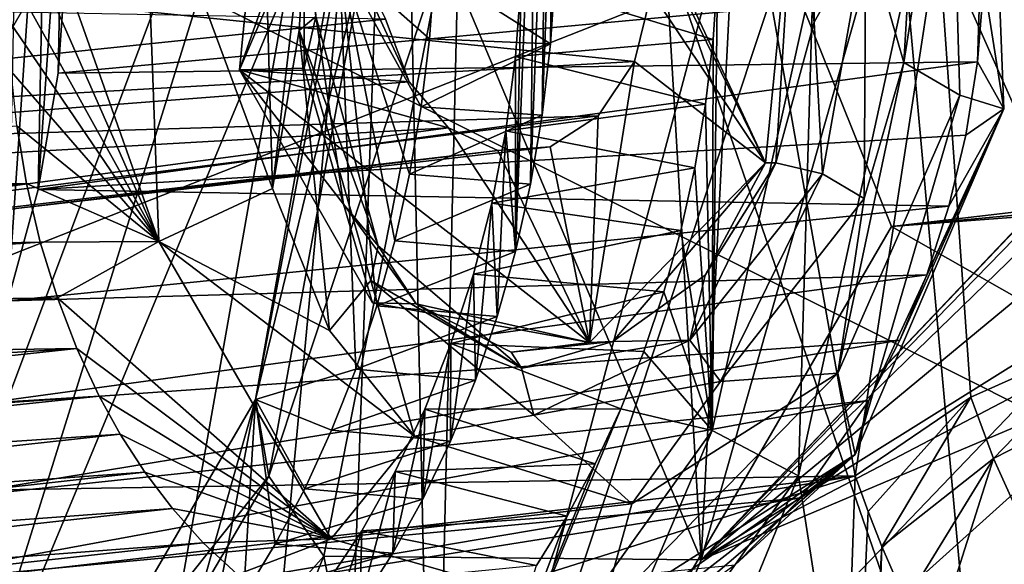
# Model space of a CAD drawing. Header units: metres. Extents: x -150 to 307, y -550 to 84.
# Tile 766 of 1056: x 232.96 to 235.26, y -12.51 to -11.24. Entities that reach past the tile are written whole.
import ezdxf

# ---------------------------------------------------------------- set-up
doc = ezdxf.new("R2010")
doc.units = ezdxf.units.M
doc.layers.add('solid_26006363', color=7, linetype='CONTINUOUS')

msp = doc.modelspace()

# ---------------------------------------------------------------- linework, layer by layer
at = {"layer": 'solid_26006363'}
for points in [[(235.031311, -11.152285, 910.114929), (235.643723, -2.347501, 910.382813), (235.639847, -17.84992, 911.454834)], [(235.048813, -2.731049, 913.180969), (233.999207, -3.145619, 912.00946), (234.55098, -12.503535, 913.133972)], [(235.048813, -2.731049, 913.180969), (234.55098, -12.503535, 913.133972), (235.956177, -7.548682, 914.385986)], [(233.999207, -3.145619, 912.00946), (233.948395, -11.074921, 912.345764), (234.55098, -12.503535, 913.133972)], [(234.08432, -6.763284, 918.61261), (233.84108, -9.693657, 918.493286), (233.923477, -13.570428, 918.896484)], [(234.788116, -10.340323, 919.6474), (234.08432, -6.763284, 918.61261), (233.923477, -13.570428, 918.896484)], [(230.704575, -12.907818, 915.184753), (233.84108, -9.693657, 918.493286), (229.914856, -6.909317, 913.890198)], [(237.762085, -9.125918, 915.994995), (235.956177, -7.548682, 914.385986), (234.55098, -12.503535, 913.133972)], [(226.778427, -17.64673, 937.837463), (229.176407, -9.081716, 939.973938), (243.263184, -22.325003, 947.232971)], [(229.176407, -9.081716, 939.973938), (245.823288, -11.224192, 949.513977), (244.751938, -16.872917, 948.559448)], [(229.176407, -9.081716, 939.973938), (244.751938, -16.872917, 948.559448), (243.263184, -22.325003, 947.232971)], [(237.677567, -9.220366, 915.919678), (237.762085, -9.125918, 915.994995), (234.55098, -12.503535, 913.133972)], [(237.486435, -9.492832, 915.74939), (237.677567, -9.220366, 915.919678), (234.55098, -12.503535, 913.133972)], [(237.337784, -9.798152, 915.616943), (237.486435, -9.492832, 915.74939), (234.55098, -12.503535, 913.133972)], [(230.704575, -12.907818, 915.184753), (231.349457, -12.601836, 915.875549), (233.84108, -9.693657, 918.493286)], [(230.810181, -9.695123, 942.917969), (232.178726, -14.522954, 943.607666), (234.082382, -9.956576, 945.067505)], [(231.685852, -12.684347, 916.260376), (233.84108, -9.693657, 918.493286), (231.349457, -12.601836, 915.875549)], [(231.685852, -12.684347, 916.260376), (231.979095, -12.922008, 916.612305), (233.84108, -9.693657, 918.493286)], [(231.979095, -12.922008, 916.612305), (232.325256, -13.732337, 917.079651), (233.84108, -9.693657, 918.493286)], [(232.272293, -14.716175, 917.11731), (232.318146, -18.320107, 917.583191), (233.84108, -9.693657, 918.493286)], [(232.325256, -13.732337, 917.079651), (232.272293, -14.716175, 917.11731), (233.84108, -9.693657, 918.493286)], [(232.318146, -18.320107, 917.583191), (233.002869, -18.623207, 918.396973), (233.84108, -9.693657, 918.493286)], [(233.002869, -18.623207, 918.396973), (233.498459, -19.418407, 919.061646), (233.84108, -9.693657, 918.493286)], [(233.923477, -13.570428, 918.896484), (233.84108, -9.693657, 918.493286), (233.498459, -19.418407, 919.061646)], [(237.195404, -10.315945, 915.490112), (237.337784, -9.798152, 915.616943), (234.55098, -12.503535, 913.133972)], [(237.280319, -9.837629, 947.096985), (234.082382, -9.956576, 945.067505), (235.26825, -13.390241, 945.670593)], [(232.178726, -14.522954, 943.607666), (235.26825, -13.390241, 945.670593), (234.082382, -9.956576, 945.067505)], [(237.162216, -10.872885, 915.46051), (237.195404, -10.315945, 915.490112), (234.55098, -12.503535, 913.133972)], [(234.74408, -11.097485, 919.649902), (234.788116, -10.340323, 919.6474), (233.923477, -13.570428, 918.896484)], [(234.165665, -10.485358, 910.601135), (234.129257, -11.149846, 910.611023), (234.116699, -11.782098, 910.647522)], [(234.165665, -10.485358, 910.601135), (234.116699, -11.782098, 910.647522), (234.151459, -11.625303, 910.673035)], [(234.188705, -10.639551, 910.637817), (234.165665, -10.485358, 910.601135), (234.151459, -11.625303, 910.673035)], [(235.133484, -10.652579, 908.185364), (235.223373, -10.523071, 908.42804), (235.258743, -11.448442, 908.536682)], [(235.223373, -10.523071, 908.42804), (235.21138, -11.164692, 908.789673), (235.197098, -11.338832, 908.784912)], [(235.258743, -11.448442, 908.536682), (235.223373, -10.523071, 908.42804), (235.197098, -11.338832, 908.784912)], [(232.928223, -11.897611, 911.583679), (233.021179, -10.530625, 911.578491), (232.947159, -10.946714, 911.528442)], [(232.928223, -11.897611, 911.583679), (232.999817, -11.637042, 911.640808), (233.021179, -10.530625, 911.578491)], [(232.999817, -11.637042, 911.640808), (233.057495, -10.806558, 911.639038), (233.021179, -10.530625, 911.578491)], [(234.188705, -10.639551, 910.637817), (234.151459, -11.625303, 910.673035), (234.178589, -11.463533, 910.68988)], [(234.203766, -10.797542, 910.666138), (234.188705, -10.639551, 910.637817), (234.178589, -11.463533, 910.68988)], [(235.025269, -11.339969, 908.119812), (235.133484, -10.652579, 908.185364), (235.155914, -11.416434, 908.267822)], [(235.025269, -11.339969, 908.119812), (235.045532, -11.000319, 908.115723), (235.133484, -10.652579, 908.185364)], [(235.155914, -11.416434, 908.267822), (235.133484, -10.652579, 908.185364), (235.258743, -11.448442, 908.536682)], [(233.47052, -11.357602, 906.988892), (233.62178, -11.00423, 906.785339), (233.7117, -10.675, 906.853394)], [(233.47052, -11.357602, 906.988892), (233.7117, -10.675, 906.853394), (233.537689, -10.675, 907.048706)], [(233.867371, -11.385909, 907.342468), (233.47052, -11.357602, 906.988892), (233.537689, -10.675, 907.048706)], [(233.811981, -11.238849, 907.293091), (233.867371, -11.385909, 907.342468), (233.537689, -10.675, 907.048706)], [(234.203766, -10.797542, 910.666138), (234.178589, -11.463533, 910.68988), (234.198074, -11.296773, 910.69812)], [(234.210831, -10.959352, 910.686096), (234.203766, -10.797542, 910.666138), (234.198074, -11.296773, 910.69812)], [(233.247162, -10.824629, 906.347778), (233.282028, -11.758926, 906.457703), (232.955612, -10.837691, 906.454041)], [(232.999817, -11.637042, 911.640808), (233.045914, -11.365371, 911.669617), (233.057495, -10.806558, 911.639038)], [(233.045914, -11.365371, 911.669617), (233.065491, -11.086884, 911.669312), (233.057495, -10.806558, 911.639038)], [(233.547852, -11.635282, 906.55603), (233.282028, -11.758926, 906.457703), (233.247162, -10.824629, 906.347778)], [(233.526031, -10.871532, 906.47345), (233.547852, -11.635282, 906.55603), (233.247162, -10.824629, 906.347778)], [(233.282028, -11.758926, 906.457703), (232.938797, -10.977802, 906.444824), (232.955612, -10.837691, 906.454041)], [(234.394638, -11.337644, 907.812195), (229.617462, -11.607019, 913.875366), (229.751144, -10.862648, 913.961792)], [(234.394638, -11.337644, 907.812195), (229.751144, -10.862648, 913.961792), (234.434814, -11.175767, 907.848022)], [(233.630722, -10.92623, 906.588928), (233.547852, -11.635282, 906.55603), (233.526031, -10.871532, 906.47345)], [(234.369888, -10.862524, 907.790161), (234.768768, -10.892398, 908.145569), (234.701584, -11.575, 908.085693)], [(234.425278, -11.009584, 907.839539), (234.369888, -10.862524, 907.790161), (234.701584, -11.575, 908.085693)], [(237.183823, -11.124913, 915.479797), (237.162216, -10.872885, 915.46051), (234.55098, -12.503535, 913.133972)], [(234.701584, -11.575, 908.085693), (234.768768, -10.892398, 908.145569), (234.725159, -11.575, 908.059265)], [(234.768768, -10.892398, 908.145569), (234.814941, -11.245769, 908.127502), (234.725159, -11.575, 908.059265)], [(234.768768, -10.892398, 908.145569), (234.815018, -10.896324, 908.095276), (234.814941, -11.245769, 908.127502)], [(234.814941, -11.245769, 908.127502), (234.815018, -10.896324, 908.095276), (234.936066, -11.030787, 908.070923)], [(233.630722, -10.92623, 906.588928), (233.610352, -11.265453, 906.593262), (233.547852, -11.635282, 906.55603)], [(233.649261, -11.232932, 906.677307), (233.610352, -11.265453, 906.593262), (233.630722, -10.92623, 906.588928)], [(234.210831, -10.959352, 910.686096), (234.198074, -11.296773, 910.69812), (234.20993, -11.125003, 910.697815)], [(233.282028, -11.758926, 906.457703), (232.930313, -11.125387, 906.444458), (232.938797, -10.977802, 906.444824)], [(233.47052, -11.357602, 906.988892), (233.621582, -11.35392, 906.81781), (233.62178, -11.00423, 906.785339)], [(233.62178, -11.00423, 906.785339), (233.621582, -11.35392, 906.81781), (233.649261, -11.232932, 906.677307)], [(234.434814, -11.175767, 907.848022), (234.425278, -11.009584, 907.839539), (234.701584, -11.575, 908.085693)], [(234.936066, -11.030787, 908.070923), (235.045532, -11.000319, 908.115723), (235.025269, -11.339969, 908.119812)], [(234.814941, -11.245769, 908.127502), (234.936066, -11.030787, 908.070923), (234.834824, -11.600999, 908.004456)], [(234.936066, -11.030787, 908.070923), (234.932251, -11.658157, 908.044128), (234.834824, -11.600999, 908.004456)], [(234.936066, -11.030787, 908.070923), (235.025269, -11.339969, 908.119812), (234.932251, -11.658157, 908.044128)], [(235.105728, -11.042788, 917.564758), (235.635529, -11.025361, 917.607849), (235.519623, -11.97245, 917.88678)], [(231.478439, -12.363503, 913.751404), (231.76413, -11.05602, 913.959351), (234.69664, -11.097135, 917.285706)], [(235.105728, -11.042788, 917.564758), (234.911011, -12.307276, 917.630127), (234.69664, -11.097135, 917.285706)], [(235.105728, -11.042788, 917.564758), (235.181549, -12.123292, 917.818787), (234.911011, -12.307276, 917.630127)], [(235.105728, -11.042788, 917.564758), (235.519623, -11.97245, 917.88678), (235.181549, -12.123292, 917.818787)], [(233.50795, -12.128504, 911.382202), (233.539093, -12.308379, 911.913818), (233.764862, -11.079943, 912.052429)], [(233.69191, -11.09089, 911.704529), (233.50795, -12.128504, 911.382202), (233.764862, -11.079943, 912.052429)], [(233.539093, -12.308379, 911.913818), (233.668259, -12.495483, 912.15155), (233.948395, -11.074921, 912.345764)], [(233.764862, -11.079943, 912.052429), (233.539093, -12.308379, 911.913818), (233.948395, -11.074921, 912.345764)], [(233.948395, -11.074921, 912.345764), (233.668259, -12.495483, 912.15155), (234.55098, -12.503535, 913.133972)], [(240.506744, -11.07739, 914.891907), (234.74408, -11.097485, 919.649902), (234.996323, -11.724289, 919.9953)], [(240.506744, -11.07739, 914.891907), (234.996323, -11.724289, 919.9953), (240.579865, -11.210286, 914.957031)], [(231.478439, -12.363503, 913.751404), (234.69664, -11.097135, 917.285706), (234.911011, -12.307276, 917.630127)], [(235.21138, -11.164692, 908.789673), (233.065491, -11.086884, 911.669312), (233.045914, -11.365371, 911.669617)], [(233.69191, -11.09089, 911.704529), (233.704468, -11.098604, 911.516357), (233.50795, -12.128504, 911.382202)], [(233.50795, -12.128504, 911.382202), (233.704468, -11.098604, 911.516357), (233.742477, -12.057707, 910.922363)], [(233.704468, -11.098604, 911.516357), (233.927139, -11.125008, 911.032471), (233.915314, -11.284854, 911.036865)], [(233.704468, -11.098604, 911.516357), (233.915314, -11.284854, 911.036865), (233.895767, -11.444126, 911.032104)], [(233.704468, -11.098604, 911.516357), (233.895767, -11.444126, 911.032104), (233.868591, -11.601904, 911.01825)], [(233.704468, -11.098604, 911.516357), (233.868591, -11.601904, 911.01825), (233.833939, -11.757257, 910.9953)], [(233.704468, -11.098604, 911.516357), (233.833939, -11.757257, 910.9953), (233.79187, -11.909442, 910.963318)], [(233.704468, -11.098604, 911.516357), (233.79187, -11.909442, 910.963318), (233.742477, -12.057707, 910.922363)], [(234.996323, -11.724289, 919.9953), (234.74408, -11.097485, 919.649902), (233.923477, -13.570428, 918.896484)], [(233.282028, -11.758926, 906.457703), (232.930206, -11.241419, 906.450928), (232.930313, -11.125387, 906.444458)], [(233.915314, -11.284854, 911.036865), (233.927139, -11.125008, 911.032471), (234.198074, -11.296773, 910.69812)], [(233.927139, -11.125008, 911.032471), (234.20993, -11.125003, 910.697815), (234.198074, -11.296773, 910.69812)], [(237.183823, -11.124913, 915.479797), (234.55098, -12.503535, 913.133972), (237.22731, -11.37178, 915.518494)], [(233.811981, -11.238849, 907.293091), (228.086258, -11.130485, 912.184326), (228.270142, -11.816471, 912.437195)], [(234.116318, -11.326534, 910.610596), (234.129257, -11.149846, 910.611023), (234.579025, -11.286502, 910.115112)], [(234.116699, -11.782098, 910.647522), (234.129257, -11.149846, 910.611023), (234.116318, -11.326534, 910.610596)], [(234.129257, -11.149846, 910.611023), (234.589325, -11.134085, 910.113037), (234.579025, -11.286502, 910.115112)], [(234.589325, -11.134085, 910.113037), (234.812988, -11.136142, 910.016296), (234.576492, -12.200938, 909.846924)], [(234.579025, -11.286502, 910.115112), (234.589325, -11.134085, 910.113037), (234.576492, -12.200938, 909.846924)], [(234.576492, -12.200938, 909.846924), (234.812988, -11.136142, 910.016296), (234.778305, -12.307509, 909.930359)], [(234.812988, -11.136142, 910.016296), (235.031311, -11.152285, 910.114929), (234.778305, -12.307509, 909.930359)], [(235.197098, -11.338832, 908.784912), (235.21138, -11.164692, 908.789673), (233.045914, -11.365371, 911.669617)], [(234.778305, -12.307509, 909.930359), (235.031311, -11.152285, 910.114929), (235.639847, -17.84992, 911.454834)], [(234.394638, -11.337644, 907.812195), (234.434814, -11.175767, 907.848022), (234.701584, -11.575, 908.085693)], [(240.579865, -11.210286, 914.957031), (234.996323, -11.724289, 919.9953), (240.684311, -11.295841, 915.05011)], [(233.811981, -11.238849, 907.293091), (228.270142, -11.816471, 912.437195), (233.867371, -11.385909, 907.342468)], [(233.282028, -11.758926, 906.457703), (232.936249, -11.361664, 906.463989), (232.930206, -11.241419, 906.450928)], [(233.649261, -11.232932, 906.677307), (233.795395, -11.769403, 906.883057), (233.610352, -11.265453, 906.593262)], [(233.621582, -11.35392, 906.81781), (233.713791, -11.67136, 906.947632), (233.649261, -11.232932, 906.677307)], [(233.713791, -11.67136, 906.947632), (233.795395, -11.769403, 906.883057), (233.649261, -11.232932, 906.677307)], [(233.610352, -11.265453, 906.593262), (233.68103, -11.967042, 906.724792), (233.547852, -11.635282, 906.55603)], [(233.610352, -11.265453, 906.593262), (233.778198, -11.850321, 906.818726), (233.68103, -11.967042, 906.724792)], [(233.795395, -11.769403, 906.883057), (233.778198, -11.850321, 906.818726), (233.610352, -11.265453, 906.593262)], [(234.814941, -11.245769, 908.127502), (234.834824, -11.600999, 908.004456), (234.725159, -11.575, 908.059265)], [(233.895767, -11.444126, 911.032104), (233.915314, -11.284854, 911.036865), (234.198074, -11.296773, 910.69812)], [(234.116318, -11.326534, 910.610596), (234.579025, -11.286502, 910.115112), (234.561111, -11.437758, 910.108704)], [(234.561111, -11.437758, 910.108704), (234.579025, -11.286502, 910.115112), (234.576492, -12.200938, 909.846924)], [(233.895767, -11.444126, 911.032104), (234.198074, -11.296773, 910.69812), (234.178589, -11.463533, 910.68988)], [(240.684311, -11.295841, 915.05011), (234.996323, -11.724289, 919.9953), (235.449677, -11.981664, 920.553101)], [(234.093445, -11.500349, 910.599243), (234.116318, -11.326534, 910.610596), (234.561111, -11.437758, 910.108704)], [(234.116699, -11.782098, 910.647522), (234.116318, -11.326534, 910.610596), (234.093445, -11.500349, 910.599243)], [(234.310059, -11.465193, 907.736877), (229.617462, -11.607019, 913.875366), (234.394638, -11.337644, 907.812195)], [(235.197098, -11.338832, 908.784912), (233.045914, -11.365371, 911.669617), (232.999817, -11.637042, 911.640808)], [(235.170074, -11.510214, 908.766846), (235.197098, -11.338832, 908.784912), (232.999817, -11.637042, 911.640808)], [(233.47052, -11.357602, 906.988892), (233.713791, -11.67136, 906.947632), (233.621582, -11.35392, 906.81781)], [(233.47052, -11.357602, 906.988892), (233.781418, -11.902288, 907.265869), (233.713791, -11.67136, 906.947632)], [(233.47052, -11.357602, 906.988892), (234.28981, -11.99562, 907.718811), (233.781418, -11.902288, 907.265869)], [(233.959503, -11.493368, 907.424561), (234.28981, -11.99562, 907.718811), (233.47052, -11.357602, 906.988892)], [(233.867371, -11.385909, 907.342468), (233.959503, -11.493368, 907.424561), (233.47052, -11.357602, 906.988892)], [(234.394638, -11.337644, 907.812195), (234.701584, -11.575, 908.085693), (234.28981, -11.99562, 907.718811)], [(234.310059, -11.465193, 907.736877), (234.394638, -11.337644, 907.812195), (234.28981, -11.99562, 907.718811)], [(235.025269, -11.339969, 908.119812), (235.155914, -11.416434, 908.267822), (234.870819, -12.067127, 908.010986)], [(235.025269, -11.339969, 908.119812), (234.870819, -12.067127, 908.010986), (234.932251, -11.658157, 908.044128)], [(235.258743, -11.448442, 908.536682), (235.197098, -11.338832, 908.784912), (235.170074, -11.510214, 908.766846)], [(233.282028, -11.758926, 906.457703), (232.94957, -11.488325, 906.484863), (232.936249, -11.361664, 906.463989)], [(233.955978, -13.943427, 912.603882), (234.731796, -17.278099, 913.295105), (237.22731, -11.37178, 915.518494)], [(234.55098, -12.503535, 913.133972), (233.955978, -13.943427, 912.603882), (237.22731, -11.37178, 915.518494)], [(237.252792, -11.675374, 915.596863), (237.22731, -11.37178, 915.518494), (234.731796, -17.278099, 913.295105)], [(233.867371, -11.385909, 907.342468), (228.270142, -11.816471, 912.437195), (233.959503, -11.493368, 907.424561)], [(234.870819, -12.067127, 908.010986), (235.155914, -11.416434, 908.267822), (234.911377, -12.257256, 908.224854)], [(235.155914, -11.416434, 908.267822), (235.258743, -11.448442, 908.536682), (234.911377, -12.257256, 908.224854)], [(233.868591, -11.601904, 911.01825), (233.895767, -11.444126, 911.032104), (234.178589, -11.463533, 910.68988)], [(234.093445, -11.500349, 910.599243), (234.561111, -11.437758, 910.108704), (234.535736, -11.587027, 910.093811)], [(234.535736, -11.587027, 910.093811), (234.561111, -11.437758, 910.108704), (234.576492, -12.200938, 909.846924)], [(234.911377, -12.257256, 908.224854), (235.258743, -11.448442, 908.536682), (234.942871, -12.130722, 908.568665)], [(235.258743, -11.448442, 908.536682), (235.015854, -11.989699, 908.635498), (234.942871, -12.130722, 908.568665)], [(235.258743, -11.448442, 908.536682), (235.078979, -11.837373, 908.691711), (235.015854, -11.989699, 908.635498)], [(235.258743, -11.448442, 908.536682), (235.130661, -11.676764, 908.735718), (235.078979, -11.837373, 908.691711)], [(235.258743, -11.448442, 908.536682), (235.170074, -11.510214, 908.766846), (235.130661, -11.676764, 908.735718)], [(234.310059, -11.465193, 907.736877), (229.217499, -12.112364, 913.48291), (229.617462, -11.607019, 913.875366)], [(234.19783, -11.537221, 907.636902), (229.217499, -12.112364, 913.48291), (234.310059, -11.465193, 907.736877)], [(233.868591, -11.601904, 911.01825), (234.178589, -11.463533, 910.68988), (234.151459, -11.625303, 910.673035)], [(234.19783, -11.537221, 907.636902), (234.310059, -11.465193, 907.736877), (234.28981, -11.99562, 907.718811)], [(233.959503, -11.493368, 907.424561), (228.270142, -11.816471, 912.437195), (228.701187, -12.192594, 912.931946)], [(233.959503, -11.493368, 907.424561), (228.701187, -12.192594, 912.931946), (234.075043, -11.546497, 907.527466)], [(232.94957, -11.488325, 906.484863), (232.972061, -11.623502, 906.515625), (230.450836, -11.680161, 908.895813)], [(233.282028, -11.758926, 906.457703), (232.972061, -11.623502, 906.515625), (232.94957, -11.488325, 906.484863)], [(233.959503, -11.493368, 907.424561), (234.075043, -11.546497, 907.527466), (234.28981, -11.99562, 907.718811)], [(235.130661, -11.676764, 908.735718), (235.170074, -11.510214, 908.766846), (232.999817, -11.637042, 911.640808)], [(234.060806, -11.669186, 910.576965), (234.093445, -11.500349, 910.599243), (234.535736, -11.587027, 910.093811)], [(234.073822, -11.934618, 910.612976), (234.093445, -11.500349, 910.599243), (234.060806, -11.669186, 910.576965)], [(234.073822, -11.934618, 910.612976), (234.116699, -11.782098, 910.647522), (234.093445, -11.500349, 910.599243)], [(234.075043, -11.546497, 907.527466), (229.217499, -12.112364, 913.48291), (234.19783, -11.537221, 907.636902)], [(234.075043, -11.546497, 907.527466), (234.19783, -11.537221, 907.636902), (234.28981, -11.99562, 907.718811)], [(234.075043, -11.546497, 907.527466), (228.701187, -12.192594, 912.931946), (229.217499, -12.112364, 913.48291)], [(234.060806, -11.669186, 910.576965), (234.535736, -11.587027, 910.093811), (234.503036, -11.733667, 910.070557)], [(234.28981, -11.99562, 907.718811), (234.701584, -11.575, 908.085693), (234.343857, -11.993136, 907.672363)], [(234.701584, -11.575, 908.085693), (234.560318, -11.837674, 907.898865), (234.343857, -11.993136, 907.672363)], [(234.503036, -11.733667, 910.070557), (234.535736, -11.587027, 910.093811), (234.576492, -12.200938, 909.846924)], [(234.725159, -11.575, 908.059265), (234.834824, -11.600999, 908.004456), (234.52446, -11.989842, 907.701477)], [(234.560318, -11.837674, 907.898865), (234.725159, -11.575, 908.059265), (234.52446, -11.989842, 907.701477)], [(234.701584, -11.575, 908.085693), (234.725159, -11.575, 908.059265), (234.560318, -11.837674, 907.898865)], [(233.833939, -11.757257, 910.9953), (233.868591, -11.601904, 911.01825), (234.151459, -11.625303, 910.673035)], [(234.52446, -11.989842, 907.701477), (234.834824, -11.600999, 908.004456), (234.596313, -12.086819, 907.715881)], [(234.834824, -11.600999, 908.004456), (234.932251, -11.658157, 908.044128), (234.596313, -12.086819, 907.715881)], [(232.972061, -11.623502, 906.515625), (230.475296, -11.806187, 908.932129), (230.450836, -11.680161, 908.895813)], [(232.972061, -11.623502, 906.515625), (233.004257, -11.760604, 906.556519), (230.475296, -11.806187, 908.932129)], [(233.282028, -11.758926, 906.457703), (233.004257, -11.760604, 906.556519), (232.972061, -11.623502, 906.515625)], [(233.833939, -11.757257, 910.9953), (234.151459, -11.625303, 910.673035), (234.116699, -11.782098, 910.647522)], [(235.130661, -11.676764, 908.735718), (232.999817, -11.637042, 911.640808), (232.928223, -11.897611, 911.583679)], [(233.547852, -11.635282, 906.55603), (233.68103, -11.967042, 906.724792), (233.282028, -11.758926, 906.457703)], [(235.078979, -11.837373, 908.691711), (235.130661, -11.676764, 908.735718), (232.928223, -11.897611, 911.583679)], [(233.713791, -11.67136, 906.947632), (233.884125, -11.905151, 907.156982), (233.795395, -11.769403, 906.883057)], [(233.781418, -11.902288, 907.265869), (233.884125, -11.905151, 907.156982), (233.713791, -11.67136, 906.947632)], [(234.017776, -11.835776, 910.543335), (234.060806, -11.669186, 910.576965), (234.503036, -11.733667, 910.070557)], [(234.022568, -12.083272, 910.569153), (234.060806, -11.669186, 910.576965), (234.017776, -11.835776, 910.543335)], [(234.022568, -12.083272, 910.569153), (234.073822, -11.934618, 910.612976), (234.060806, -11.669186, 910.576965)], [(234.596313, -12.086819, 907.715881), (234.932251, -11.658157, 908.044128), (234.870819, -12.067127, 908.010986)], [(237.300827, -11.967101, 915.70459), (237.252792, -11.675374, 915.596863), (234.731796, -17.278099, 913.295105)], [(235.449677, -11.981664, 920.553101), (234.996323, -11.724289, 919.9953), (233.923477, -13.570428, 918.896484)], [(234.017776, -11.835776, 910.543335), (234.503036, -11.733667, 910.070557), (234.46315, -11.877023, 910.039063)], [(234.46315, -11.877023, 910.039063), (234.503036, -11.733667, 910.070557), (234.576492, -12.200938, 909.846924)], [(233.004257, -11.760604, 906.556519), (230.505859, -11.929357, 908.974731), (230.475296, -11.806187, 908.932129)], [(233.004257, -11.760604, 906.556519), (233.044388, -11.890805, 906.605164), (230.505859, -11.929357, 908.974731)], [(233.282028, -11.758926, 906.457703), (233.044388, -11.890805, 906.605164), (233.004257, -11.760604, 906.556519)], [(233.282028, -11.758926, 906.457703), (233.685379, -12.454726, 906.945801), (233.044388, -11.890805, 906.605164)], [(233.880402, -12.214401, 906.958069), (233.685379, -12.454726, 906.945801), (233.282028, -11.758926, 906.457703)], [(233.68103, -11.967042, 906.724792), (233.880402, -12.214401, 906.958069), (233.282028, -11.758926, 906.457703)], [(233.795395, -11.769403, 906.883057), (234.130157, -12.055821, 907.274475), (233.778198, -11.850321, 906.818726)], [(233.79187, -11.909442, 910.963318), (233.833939, -11.757257, 910.9953), (234.116699, -11.782098, 910.647522)], [(233.884125, -11.905151, 907.156982), (234.130157, -12.055821, 907.274475), (233.795395, -11.769403, 906.883057)], [(233.79187, -11.909442, 910.963318), (234.116699, -11.782098, 910.647522), (234.073822, -11.934618, 910.612976)], [(235.919296, -11.775012, 921.098206), (235.449677, -11.981664, 920.553101), (233.923477, -13.570428, 918.896484)], [(236.04921, -16.328146, 921.66803), (235.919296, -11.775012, 921.098206), (233.923477, -13.570428, 918.896484)], [(235.078979, -11.837373, 908.691711), (232.928223, -11.897611, 911.583679), (232.832474, -12.142522, 911.499268)], [(235.015854, -11.989699, 908.635498), (235.078979, -11.837373, 908.691711), (232.832474, -12.142522, 911.499268)], [(233.964081, -12.226227, 910.51709), (234.017776, -11.835776, 910.543335), (233.965302, -11.997519, 910.499146)], [(233.964081, -12.226227, 910.51709), (234.022568, -12.083272, 910.569153), (234.017776, -11.835776, 910.543335)], [(233.965302, -11.997519, 910.499146), (234.017776, -11.835776, 910.543335), (234.46315, -11.877023, 910.039063)], [(234.343857, -11.993136, 907.672363), (234.560318, -11.837674, 907.898865), (234.52446, -11.989842, 907.701477)], [(233.778198, -11.850321, 906.818726), (233.880402, -12.214401, 906.958069), (233.68103, -11.967042, 906.724792)], [(233.778198, -11.850321, 906.818726), (234.159256, -12.165263, 907.252319), (233.880402, -12.214401, 906.958069)], [(234.130157, -12.055821, 907.274475), (234.159256, -12.165263, 907.252319), (233.778198, -11.850321, 906.818726)], [(233.965302, -11.997519, 910.499146), (234.46315, -11.877023, 910.039063), (234.41626, -12.016334, 909.999512)], [(234.41626, -12.016334, 909.999512), (234.46315, -11.877023, 910.039063), (234.576492, -12.200938, 909.846924)], [(233.044388, -11.890805, 906.605164), (230.542252, -12.048853, 909.023376), (230.505859, -11.929357, 908.974731)], [(233.044388, -11.890805, 906.605164), (233.089905, -12.009152, 906.658691), (230.542252, -12.048853, 909.023376)], [(233.685379, -12.454726, 906.945801), (233.089905, -12.009152, 906.658691), (233.044388, -11.890805, 906.605164)], [(233.742477, -12.057707, 910.922363), (233.79187, -11.909442, 910.963318), (234.073822, -11.934618, 910.612976)], [(233.781418, -11.902288, 907.265869), (234.28981, -11.99562, 907.718811), (233.884125, -11.905151, 907.156982)], [(233.884125, -11.905151, 907.156982), (234.106186, -12.017886, 907.412537), (234.130157, -12.055821, 907.274475)], [(234.28981, -11.99562, 907.718811), (234.106186, -12.017886, 907.412537), (233.884125, -11.905151, 907.156982)], [(233.742477, -12.057707, 910.922363), (234.073822, -11.934618, 910.612976), (234.022568, -12.083272, 910.569153)], [(237.386276, -12.293628, 915.868347), (237.300827, -11.967101, 915.70459), (234.731796, -17.278099, 913.295105)], [(235.234955, -12.266707, 917.893311), (235.181549, -12.123292, 917.818787), (235.519623, -11.97245, 917.88678)], [(235.564911, -12.098289, 917.952271), (235.234955, -12.266707, 917.893311), (235.519623, -11.97245, 917.88678)], [(235.015854, -11.989699, 908.635498), (232.832474, -12.142522, 911.499268), (232.714233, -12.367473, 911.389099)], [(234.942871, -12.130722, 908.568665), (235.015854, -11.989699, 908.635498), (232.714233, -12.367473, 911.389099)], [(233.899551, -12.361588, 910.457947), (233.965302, -11.997519, 910.499146), (233.904556, -12.151145, 910.445496)], [(233.899551, -12.361588, 910.457947), (233.964081, -12.226227, 910.51709), (233.965302, -11.997519, 910.499146)], [(233.904556, -12.151145, 910.445496), (233.965302, -11.997519, 910.499146), (234.362701, -12.15079, 909.952148)], [(233.965302, -11.997519, 910.499146), (234.41626, -12.016334, 909.999512), (234.362701, -12.15079, 909.952148)], [(234.106186, -12.017886, 907.412537), (234.343857, -11.993136, 907.672363), (234.130157, -12.055821, 907.274475)], [(234.28981, -11.99562, 907.718811), (234.343857, -11.993136, 907.672363), (234.106186, -12.017886, 907.412537)], [(234.130157, -12.055821, 907.274475), (234.52446, -11.989842, 907.701477), (234.159256, -12.165263, 907.252319)], [(234.343857, -11.993136, 907.672363), (234.52446, -11.989842, 907.701477), (234.130157, -12.055821, 907.274475)], [(234.52446, -11.989842, 907.701477), (234.596313, -12.086819, 907.715881), (234.159256, -12.165263, 907.252319)], [(233.089905, -12.009152, 906.658691), (230.584259, -12.164127, 909.077759), (230.542252, -12.048853, 909.023376)], [(233.089905, -12.009152, 906.658691), (230.631744, -12.274652, 909.137634), (230.584259, -12.164127, 909.077759)], [(233.089905, -12.009152, 906.658691), (233.142166, -12.121032, 906.71875), (230.631744, -12.274652, 909.137634)], [(233.685379, -12.454726, 906.945801), (233.142166, -12.121032, 906.71875), (233.089905, -12.009152, 906.658691)], [(234.362701, -12.15079, 909.952148), (234.41626, -12.016334, 909.999512), (234.576492, -12.200938, 909.846924)], [(233.50795, -12.128504, 911.382202), (233.742477, -12.057707, 910.922363), (233.686096, -12.200845, 910.872742)], [(233.686096, -12.200845, 910.872742), (233.742477, -12.057707, 910.922363), (234.022568, -12.083272, 910.569153)], [(234.870819, -12.067127, 908.010986), (234.911377, -12.257256, 908.224854), (234.315964, -12.634814, 907.614014)], [(234.388779, -12.372683, 907.516357), (234.870819, -12.067127, 908.010986), (234.315964, -12.634814, 907.614014)], [(234.596313, -12.086819, 907.715881), (234.870819, -12.067127, 908.010986), (234.388779, -12.372683, 907.516357)], [(233.686096, -12.200845, 910.872742), (234.022568, -12.083272, 910.569153), (233.964081, -12.226227, 910.51709)], [(234.159256, -12.165263, 907.252319), (234.596313, -12.086819, 907.715881), (234.388779, -12.372683, 907.516357)], [(235.334824, -12.487836, 918.029541), (235.234955, -12.266707, 917.893311), (235.564911, -12.098289, 917.952271)], [(233.142166, -12.121032, 906.71875), (230.684448, -12.379641, 909.202698), (230.631744, -12.274652, 909.137634)], [(233.142166, -12.121032, 906.71875), (233.191345, -12.209904, 906.774292), (230.684448, -12.379641, 909.202698)], [(234.942871, -12.130722, 908.568665), (232.714233, -12.367473, 911.389099), (232.575897, -12.567421, 911.255432)], [(234.78479, -12.358649, 908.419189), (234.942871, -12.130722, 908.568665), (232.575897, -12.567421, 911.255432)], [(233.030807, -12.948408, 910.921082), (233.50795, -12.128504, 911.382202), (233.314468, -12.809122, 910.507324)], [(233.030807, -12.948408, 910.921082), (233.539093, -12.308379, 911.913818), (233.50795, -12.128504, 911.382202)], [(233.685379, -12.454726, 906.945801), (233.191345, -12.209904, 906.774292), (233.142166, -12.121032, 906.71875)], [(233.50795, -12.128504, 911.382202), (233.39946, -12.703689, 910.594727), (233.314468, -12.809122, 910.507324)], [(233.50795, -12.128504, 911.382202), (233.479584, -12.589563, 910.675476), (233.39946, -12.703689, 910.594727)], [(233.50795, -12.128504, 911.382202), (233.554306, -12.46738, 910.748962), (233.479584, -12.589563, 910.675476)], [(233.50795, -12.128504, 911.382202), (233.686096, -12.200845, 910.872742), (233.623199, -12.337709, 910.814758)], [(233.50795, -12.128504, 911.382202), (233.623199, -12.337709, 910.814758), (233.554306, -12.46738, 910.748962)], [(234.911377, -12.257256, 908.224854), (234.942871, -12.130722, 908.568665), (234.78479, -12.358649, 908.419189)], [(234.941238, -12.390607, 917.67218), (234.911011, -12.307276, 917.630127), (235.181549, -12.123292, 917.818787)], [(234.973816, -12.472625, 917.716858), (234.941238, -12.390607, 917.67218), (235.181549, -12.123292, 917.818787)], [(235.234955, -12.266707, 917.893311), (234.973816, -12.472625, 917.716858), (235.181549, -12.123292, 917.818787)], [(233.829498, -12.488326, 910.392212), (233.904556, -12.151145, 910.445496), (233.834976, -12.2972, 910.381714)], [(233.829498, -12.488326, 910.392212), (233.899551, -12.361588, 910.457947), (233.904556, -12.151145, 910.445496)], [(233.834976, -12.2972, 910.381714), (233.904556, -12.151145, 910.445496), (234.302811, -12.279591, 909.897278)], [(233.904556, -12.151145, 910.445496), (234.362701, -12.15079, 909.952148), (234.302811, -12.279591, 909.897278)], [(234.362701, -12.15079, 909.952148), (234.576492, -12.200938, 909.846924), (234.019104, -12.98131, 909.301758)], [(234.302811, -12.279591, 909.897278), (234.362701, -12.15079, 909.952148), (234.019104, -12.98131, 909.301758)], [(234.159256, -12.165263, 907.252319), (234.388779, -12.372683, 907.516357), (233.880402, -12.214401, 906.958069)], [(233.191345, -12.209904, 906.774292), (230.742126, -12.478446, 909.272583), (230.684448, -12.379641, 909.202698)], [(233.191345, -12.209904, 906.774292), (233.248718, -12.298656, 906.838257), (230.742126, -12.478446, 909.272583)], [(233.685379, -12.454726, 906.945801), (233.248718, -12.298656, 906.838257), (233.191345, -12.209904, 906.774292)], [(233.623199, -12.337709, 910.814758), (233.686096, -12.200845, 910.872742), (233.964081, -12.226227, 910.51709)], [(234.019104, -12.98131, 909.301758), (234.576492, -12.200938, 909.846924), (234.166992, -13.164701, 909.338074)], [(234.576492, -12.200938, 909.846924), (234.778305, -12.307509, 909.930359), (234.166992, -13.164701, 909.338074)], [(233.623199, -12.337709, 910.814758), (233.964081, -12.226227, 910.51709), (233.899551, -12.361588, 910.457947)], [(234.388779, -12.372683, 907.516357), (233.685379, -12.454726, 906.945801), (233.880402, -12.214401, 906.958069)], [(233.834976, -12.2972, 910.381714), (234.302811, -12.279591, 909.897278), (234.236908, -12.401966, 909.835144)], [(234.236908, -12.401966, 909.835144), (234.302811, -12.279591, 909.897278), (234.019104, -12.98131, 909.301758)], [(234.911377, -12.257256, 908.224854), (234.358948, -12.686297, 907.999756), (234.244049, -12.726139, 907.884277)], [(234.315964, -12.634814, 907.614014), (234.911377, -12.257256, 908.224854), (234.244049, -12.726139, 907.884277)], [(234.911377, -12.257256, 908.224854), (234.487915, -12.619624, 908.128479), (234.358948, -12.686297, 907.999756)], [(234.911377, -12.257256, 908.224854), (234.630615, -12.515401, 908.269348), (234.487915, -12.619624, 908.128479)], [(234.911377, -12.257256, 908.224854), (234.78479, -12.358649, 908.419189), (234.630615, -12.515401, 908.269348)], [(235.0298, -12.601556, 917.792725), (234.973816, -12.472625, 917.716858), (235.234955, -12.266707, 917.893311)], [(235.0298, -12.601556, 917.792725), (235.234955, -12.266707, 917.893311), (235.089981, -12.724058, 917.873047)], [(235.334824, -12.487836, 918.029541), (235.089981, -12.724058, 917.873047), (235.234955, -12.266707, 917.893311)], [(233.248718, -12.298656, 906.838257), (230.804504, -12.570704, 909.347046), (230.742126, -12.478446, 909.272583)], [(233.248718, -12.298656, 906.838257), (233.313492, -12.383926, 906.909607), (230.804504, -12.570704, 909.347046)], [(233.685379, -12.454726, 906.945801), (233.313492, -12.383926, 906.909607), (233.248718, -12.298656, 906.838257)], [(233.752441, -12.608283, 910.318359), (233.834976, -12.2972, 910.381714), (233.756424, -12.436406, 910.3078)], [(233.752441, -12.608283, 910.318359), (233.829498, -12.488326, 910.392212), (233.834976, -12.2972, 910.381714)], [(233.756424, -12.436406, 910.3078), (233.834976, -12.2972, 910.381714), (234.236908, -12.401966, 909.835144)], [(237.500809, -12.592331, 916.067444), (237.386276, -12.293628, 915.868347), (234.731796, -17.278099, 913.295105)], [(232.355515, -12.601836, 914.746338), (231.478439, -12.363503, 913.751404), (234.911011, -12.307276, 917.630127)], [(232.68927, -12.68286, 915.127441), (232.355515, -12.601836, 914.746338), (234.911011, -12.307276, 917.630127)], [(234.778305, -12.307509, 909.930359), (235.639847, -17.84992, 911.454834), (232.383209, -18.155432, 907.965149)], [(234.166992, -13.164701, 909.338074), (234.778305, -12.307509, 909.930359), (232.383209, -18.155432, 907.965149)], [(232.982422, -12.918142, 915.478394), (232.68927, -12.68286, 915.127441), (234.911011, -12.307276, 917.630127)], [(233.539093, -12.308379, 911.913818), (232.965302, -13.28546, 911.36615), (233.668259, -12.495483, 912.15155)], [(233.030807, -12.948408, 910.921082), (232.965302, -13.28546, 911.36615), (233.539093, -12.308379, 911.913818)], [(232.982422, -12.918142, 915.478394), (234.911011, -12.307276, 917.630127), (234.802246, -15.447428, 917.799622)], [(234.941238, -12.390607, 917.67218), (234.802246, -15.447428, 917.799622), (234.911011, -12.307276, 917.630127)], [(233.554306, -12.46738, 910.748962), (233.623199, -12.337709, 910.814758), (233.899551, -12.361588, 910.457947)], [(234.78479, -12.358649, 908.419189), (232.575897, -12.567421, 911.255432), (232.42424, -12.734319, 911.104858)], [(234.630615, -12.515401, 908.269348), (234.78479, -12.358649, 908.419189), (232.42424, -12.734319, 911.104858)], [(233.554306, -12.46738, 910.748962), (233.899551, -12.361588, 910.457947), (233.829498, -12.488326, 910.392212)], [(233.313492, -12.383926, 906.909607), (230.871185, -12.655966, 909.425537), (230.804504, -12.570704, 909.347046)], [(233.313492, -12.383926, 906.909607), (233.385788, -12.464301, 906.988403), (230.871185, -12.655966, 909.425537)], [(233.685379, -12.454726, 906.945801), (233.385788, -12.464301, 906.988403), (233.313492, -12.383926, 906.909607)], [(234.388779, -12.372683, 907.516357), (234.315964, -12.634814, 907.614014), (233.685379, -12.454726, 906.945801)], [(234.973816, -12.472625, 917.716858), (234.802246, -15.447428, 917.799622), (234.941238, -12.390607, 917.67218)], [(233.756424, -12.436406, 910.3078), (234.236908, -12.401966, 909.835144), (234.165314, -12.517159, 909.766174)], [(234.165314, -12.517159, 909.766174), (234.236908, -12.401966, 909.835144), (234.019104, -12.98131, 909.301758)], [(233.66954, -12.720339, 910.237732), (233.756424, -12.436406, 910.3078), (233.670731, -12.565742, 910.225464)], [(233.66954, -12.720339, 910.237732), (233.752441, -12.608283, 910.318359), (233.756424, -12.436406, 910.3078)], [(233.670731, -12.565742, 910.225464), (233.756424, -12.436406, 910.3078), (234.165314, -12.517159, 909.766174)], [(233.685379, -12.454726, 906.945801), (233.465729, -12.538241, 907.074585), (233.385788, -12.464301, 906.988403)], [(234.315964, -12.634814, 907.614014), (233.465729, -12.538241, 907.074585), (233.685379, -12.454726, 906.945801)], [(233.385788, -12.464301, 906.988403), (230.941788, -12.733904, 909.507751), (230.871185, -12.655966, 909.425537)], [(233.385788, -12.464301, 906.988403), (233.465729, -12.538241, 907.074585), (230.941788, -12.733904, 909.507751)], [(233.479584, -12.589563, 910.675476), (233.554306, -12.46738, 910.748962), (233.829498, -12.488326, 910.392212)], [(234.866959, -15.582985, 917.888306), (234.802246, -15.447428, 917.799622), (234.973816, -12.472625, 917.716858)], [(235.0298, -12.601556, 917.792725), (234.866959, -15.582985, 917.888306), (234.973816, -12.472625, 917.716858)], [(232.965302, -13.28546, 911.36615), (233.598572, -12.666067, 912.089417), (233.668259, -12.495483, 912.15155)], [(233.479584, -12.589563, 910.675476), (233.829498, -12.488326, 910.392212), (233.752441, -12.608283, 910.318359)], [(233.598572, -12.666067, 912.089417), (233.955978, -13.943427, 912.603882), (233.668259, -12.495483, 912.15155)], [(233.668259, -12.495483, 912.15155), (233.955978, -13.943427, 912.603882), (234.55098, -12.503535, 913.133972)], [(236.049179, -13.17757, 918.88324), (235.089981, -12.724058, 917.873047), (235.334824, -12.487836, 918.029541)]]:
    msp.add_3dface(points, dxfattribs=at)

doc.saveas('drawing.dxf')
